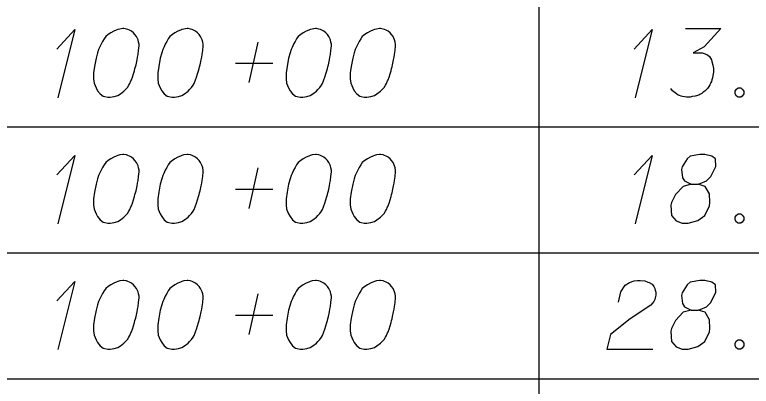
# Model space of a CAD drawing. Extents: x 2074207 to 2076812, y 516372 to 523312.
# Drawn here: x 2076345.6 to 2076397, y 519407.5 to 519433.5 of the extents above; entities that cross this region are included whole.
import ezdxf

# ---------------------------------------------------------------- set-up
doc = ezdxf.new("R2010")
doc.units = 0
doc.layers.add('Prop DirtTable_ Soil Test Results - Outline (Minor)', color=7, linetype='Continuous')
doc.layers.add('Prop DirtTable_ Soil Test Results - Tx (Sample Data)', color=7, linetype='Continuous')

msp = doc.modelspace()

# ---------------------------------------------------------------- linework, layer by layer
at = {"layer": 'Prop DirtTable_ Soil Test Results - Outline (Minor)'}
for p, q in [((2076382.2, 519434.413), (2076382.2, 519425.613)), ((2076260.609, 519425.613), (2076811.903, 519425.613)), ((2076260.609, 519425.613), (2076811.903, 519425.613)), ((2076382.2, 519425.613), (2076382.2, 519416.813)), ((2076260.609, 519416.813), (2076811.903, 519416.813)), ((2076260.609, 519416.813), (2076811.903, 519416.813)), ((2076382.2, 519416.813), (2076382.2, 519408.013)), ((2076260.609, 519408.013), (2076811.903, 519408.013)), ((2076260.609, 519408.013), (2076811.903, 519408.013)), ((2076382.2, 519408.013), (2076382.2, 519399.213))]:
    msp.add_line(p, q, dxfattribs=at)
at = {"layer": 'Prop DirtTable_ Soil Test Results - Tx (Sample Data)'}
for points in [[(2076348.54, 519431.055), (2076349.81, 519432.415), (2076348.611, 519427.653)], [(2076353.232, 519432.491), (2076353.162, 519432.491), (2076352.95, 519432.453), (2076352.809, 519432.415), (2076352.703, 519432.378), (2076352.527, 519432.302), (2076352.315, 519432.189), (2076352.139, 519432.075), (2076351.962, 519431.924), (2076351.856, 519431.773), (2076351.751, 519431.584), (2076351.645, 519431.395), (2076351.539, 519431.168), (2076351.468, 519431.017), (2076351.398, 519430.79), (2076351.292, 519430.412), (2076351.186, 519429.845), (2076351.116, 519429.392), (2076351.116, 519428.976), (2076351.151, 519428.674), (2076351.292, 519428.333), (2076351.398, 519428.144), (2076351.574, 519427.918), (2076351.786, 519427.767), (2076351.892, 519427.729), (2076352.103, 519427.691), (2076352.28, 519427.691), (2076352.562, 519427.729), (2076352.809, 519427.804), (2076352.985, 519427.918), (2076353.232, 519428.107), (2076353.338, 519428.22), (2076353.479, 519428.371), (2076353.585, 519428.522), (2076353.655, 519428.636), (2076353.726, 519428.825), (2076353.761, 519428.9), (2076353.832, 519429.089), (2076353.902, 519429.316), (2076353.973, 519429.543), (2076354.008, 519429.694), (2076354.043, 519429.807), (2076354.079, 519429.959), (2076354.149, 519430.299), (2076354.185, 519430.488), (2076354.22, 519430.677), (2076354.255, 519430.941), (2076354.29, 519431.281), (2076354.29, 519431.395), (2076354.255, 519431.546), (2076354.22, 519431.697), (2076354.114, 519431.924), (2076354.008, 519432.075), (2076353.902, 519432.189), (2076353.761, 519432.302), (2076353.62, 519432.378), (2076353.514, 519432.415), (2076353.409, 519432.453), (2076353.232, 519432.491)], [(2076357.712, 519432.491), (2076357.642, 519432.491), (2076357.43, 519432.453), (2076357.289, 519432.415), (2076357.183, 519432.378), (2076357.007, 519432.302), (2076356.795, 519432.189), (2076356.619, 519432.075), (2076356.442, 519431.924), (2076356.336, 519431.773), (2076356.231, 519431.584), (2076356.125, 519431.395), (2076356.019, 519431.168), (2076355.948, 519431.017), (2076355.878, 519430.79), (2076355.772, 519430.412), (2076355.666, 519429.845), (2076355.596, 519429.392), (2076355.596, 519428.976), (2076355.631, 519428.674), (2076355.772, 519428.333), (2076355.878, 519428.144), (2076356.054, 519427.918), (2076356.266, 519427.767), (2076356.372, 519427.729), (2076356.583, 519427.691), (2076356.76, 519427.691), (2076357.042, 519427.729), (2076357.289, 519427.804), (2076357.465, 519427.918), (2076357.712, 519428.107), (2076357.818, 519428.22), (2076357.959, 519428.371), (2076358.065, 519428.522), (2076358.135, 519428.636), (2076358.206, 519428.825), (2076358.241, 519428.9), (2076358.312, 519429.089), (2076358.382, 519429.316), (2076358.453, 519429.543), (2076358.488, 519429.694), (2076358.523, 519429.807), (2076358.559, 519429.959), (2076358.629, 519430.299), (2076358.665, 519430.488), (2076358.7, 519430.677), (2076358.735, 519430.941), (2076358.77, 519431.281), (2076358.77, 519431.395), (2076358.735, 519431.546), (2076358.7, 519431.697), (2076358.594, 519431.924), (2076358.488, 519432.075), (2076358.382, 519432.189), (2076358.241, 519432.302), (2076358.1, 519432.378), (2076357.994, 519432.415), (2076357.889, 519432.453), (2076357.712, 519432.491)], [(2076366.672, 519432.491), (2076366.602, 519432.491), (2076366.39, 519432.453), (2076366.249, 519432.415), (2076366.143, 519432.378), (2076365.967, 519432.302), (2076365.755, 519432.189), (2076365.579, 519432.075), (2076365.402, 519431.924), (2076365.296, 519431.773), (2076365.191, 519431.584), (2076365.085, 519431.395), (2076364.979, 519431.168), (2076364.908, 519431.017), (2076364.838, 519430.79), (2076364.732, 519430.412), (2076364.626, 519429.845), (2076364.556, 519429.392), (2076364.556, 519428.976), (2076364.591, 519428.674), (2076364.732, 519428.333), (2076364.838, 519428.144), (2076365.014, 519427.918), (2076365.226, 519427.767), (2076365.332, 519427.729), (2076365.543, 519427.691), (2076365.72, 519427.691), (2076366.002, 519427.729), (2076366.249, 519427.804), (2076366.425, 519427.918), (2076366.672, 519428.107), (2076366.778, 519428.22), (2076366.919, 519428.371), (2076367.025, 519428.522), (2076367.095, 519428.636), (2076367.166, 519428.825), (2076367.201, 519428.9), (2076367.272, 519429.089), (2076367.342, 519429.316), (2076367.413, 519429.543), (2076367.448, 519429.694), (2076367.483, 519429.807), (2076367.519, 519429.959), (2076367.589, 519430.299), (2076367.625, 519430.488), (2076367.66, 519430.677), (2076367.695, 519430.941), (2076367.73, 519431.281), (2076367.73, 519431.395), (2076367.695, 519431.546), (2076367.66, 519431.697), (2076367.554, 519431.924), (2076367.448, 519432.075), (2076367.342, 519432.189), (2076367.201, 519432.302), (2076367.06, 519432.378), (2076366.954, 519432.415), (2076366.849, 519432.453), (2076366.672, 519432.491)], [(2076371.152, 519432.491), (2076371.082, 519432.491), (2076370.87, 519432.453), (2076370.729, 519432.415), (2076370.623, 519432.378), (2076370.447, 519432.302), (2076370.235, 519432.189), (2076370.059, 519432.075), (2076369.882, 519431.924), (2076369.776, 519431.773), (2076369.671, 519431.584), (2076369.565, 519431.395), (2076369.459, 519431.168), (2076369.388, 519431.017), (2076369.318, 519430.79), (2076369.212, 519430.412), (2076369.106, 519429.845), (2076369.036, 519429.392), (2076369.036, 519428.976), (2076369.071, 519428.674), (2076369.212, 519428.333), (2076369.318, 519428.144), (2076369.494, 519427.918), (2076369.706, 519427.767), (2076369.812, 519427.729), (2076370.023, 519427.691), (2076370.2, 519427.691), (2076370.482, 519427.729), (2076370.729, 519427.804), (2076370.905, 519427.918), (2076371.152, 519428.107), (2076371.258, 519428.22), (2076371.399, 519428.371), (2076371.505, 519428.522), (2076371.575, 519428.636), (2076371.646, 519428.825), (2076371.681, 519428.9), (2076371.752, 519429.089), (2076371.822, 519429.316), (2076371.893, 519429.543), (2076371.928, 519429.694), (2076371.963, 519429.807), (2076371.999, 519429.959), (2076372.069, 519430.299), (2076372.105, 519430.488), (2076372.14, 519430.677), (2076372.175, 519430.941), (2076372.21, 519431.281), (2076372.21, 519431.395), (2076372.175, 519431.546), (2076372.14, 519431.697), (2076372.034, 519431.924), (2076371.928, 519432.075), (2076371.822, 519432.189), (2076371.681, 519432.302), (2076371.54, 519432.378), (2076371.434, 519432.415), (2076371.329, 519432.453), (2076371.152, 519432.491)], [(2076388.86, 519431.055), (2076390.13, 519432.415), (2076388.931, 519427.653)], [(2076392.459, 519432.491), (2076394.928, 519432.491), (2076393.764, 519431.206), (2076392.988, 519430.79), (2076393.623, 519430.79), (2076393.764, 519430.752), (2076393.834, 519430.715), (2076393.905, 519430.677), (2076393.975, 519430.639), (2076394.117, 519430.526), (2076394.187, 519430.412), (2076394.258, 519430.299), (2076394.293, 519430.185), (2076394.363, 519429.921), (2076394.399, 519429.694), (2076394.399, 519429.581), (2076394.399, 519429.43), (2076394.363, 519429.203), (2076394.328, 519429.052), (2076394.293, 519428.9), (2076394.258, 519428.787), (2076394.222, 519428.711), (2076394.187, 519428.636), (2076394.152, 519428.56), (2076394.081, 519428.447), (2076393.975, 519428.296), (2076393.87, 519428.182), (2076393.799, 519428.107), (2076393.693, 519428.031), (2076393.587, 519427.955), (2076393.446, 519427.88), (2076393.376, 519427.842), (2076393.129, 519427.767), (2076392.917, 519427.729), (2076392.776, 519427.691), (2076392.529, 519427.691), (2076392.247, 519427.729), (2076392.141, 519427.767), (2076392.035, 519427.804), (2076391.929, 519427.842), (2076391.824, 519427.918), (2076391.718, 519427.993), (2076391.541, 519428.144), (2076391.436, 519428.296)], [(2076361.98, 519428.711), (2076362.615, 519431.546)], [(2076361.028, 519430.072), (2076363.638, 519430.072)], [(2076396.127, 519428.333), (2076396.304, 519428.333), (2076396.409, 519428.258), (2076396.515, 519428.107), (2076396.515, 519427.918), (2076396.409, 519427.767), (2076396.304, 519427.691), (2076396.127, 519427.691), (2076396.021, 519427.767), (2076395.916, 519427.918), (2076395.916, 519428.107), (2076396.021, 519428.258), (2076396.127, 519428.333)], [(2076348.54, 519422.255), (2076349.81, 519423.615), (2076348.611, 519418.853)], [(2076353.232, 519423.691), (2076353.162, 519423.691), (2076352.95, 519423.653), (2076352.809, 519423.615), (2076352.703, 519423.578), (2076352.527, 519423.502), (2076352.315, 519423.389), (2076352.139, 519423.275), (2076351.962, 519423.124), (2076351.856, 519422.973), (2076351.751, 519422.784), (2076351.645, 519422.595), (2076351.539, 519422.368), (2076351.468, 519422.217), (2076351.398, 519421.99), (2076351.292, 519421.612), (2076351.186, 519421.045), (2076351.116, 519420.592), (2076351.116, 519420.176), (2076351.151, 519419.874), (2076351.292, 519419.533), (2076351.398, 519419.344), (2076351.574, 519419.118), (2076351.786, 519418.967), (2076351.892, 519418.929), (2076352.103, 519418.891), (2076352.28, 519418.891), (2076352.562, 519418.929), (2076352.809, 519419.004), (2076352.985, 519419.118), (2076353.232, 519419.307), (2076353.338, 519419.42), (2076353.479, 519419.571), (2076353.585, 519419.722), (2076353.655, 519419.836), (2076353.726, 519420.025), (2076353.761, 519420.1), (2076353.832, 519420.289), (2076353.902, 519420.516), (2076353.973, 519420.743), (2076354.008, 519420.894), (2076354.043, 519421.007), (2076354.079, 519421.159), (2076354.149, 519421.499), (2076354.185, 519421.688), (2076354.22, 519421.877), (2076354.255, 519422.141), (2076354.29, 519422.481), (2076354.29, 519422.595), (2076354.255, 519422.746), (2076354.22, 519422.897), (2076354.114, 519423.124), (2076354.008, 519423.275), (2076353.902, 519423.389), (2076353.761, 519423.502), (2076353.62, 519423.578), (2076353.514, 519423.615), (2076353.409, 519423.653), (2076353.232, 519423.691)], [(2076357.712, 519423.691), (2076357.642, 519423.691), (2076357.43, 519423.653), (2076357.289, 519423.615), (2076357.183, 519423.578), (2076357.007, 519423.502), (2076356.795, 519423.389), (2076356.619, 519423.275), (2076356.442, 519423.124), (2076356.336, 519422.973), (2076356.231, 519422.784), (2076356.125, 519422.595), (2076356.019, 519422.368), (2076355.948, 519422.217), (2076355.878, 519421.99), (2076355.772, 519421.612), (2076355.666, 519421.045), (2076355.596, 519420.592), (2076355.596, 519420.176), (2076355.631, 519419.874), (2076355.772, 519419.533), (2076355.878, 519419.344), (2076356.054, 519419.118), (2076356.266, 519418.967), (2076356.372, 519418.929), (2076356.583, 519418.891), (2076356.76, 519418.891), (2076357.042, 519418.929), (2076357.289, 519419.004), (2076357.465, 519419.118), (2076357.712, 519419.307), (2076357.818, 519419.42), (2076357.959, 519419.571), (2076358.065, 519419.722), (2076358.135, 519419.836), (2076358.206, 519420.025), (2076358.241, 519420.1), (2076358.312, 519420.289), (2076358.382, 519420.516), (2076358.453, 519420.743), (2076358.488, 519420.894), (2076358.523, 519421.007), (2076358.559, 519421.159), (2076358.629, 519421.499), (2076358.665, 519421.688), (2076358.7, 519421.877), (2076358.735, 519422.141), (2076358.77, 519422.481), (2076358.77, 519422.595), (2076358.735, 519422.746), (2076358.7, 519422.897), (2076358.594, 519423.124), (2076358.488, 519423.275), (2076358.382, 519423.389), (2076358.241, 519423.502), (2076358.1, 519423.578), (2076357.994, 519423.615), (2076357.889, 519423.653), (2076357.712, 519423.691)], [(2076366.672, 519423.691), (2076366.602, 519423.691), (2076366.39, 519423.653), (2076366.249, 519423.615), (2076366.143, 519423.578), (2076365.967, 519423.502), (2076365.755, 519423.389), (2076365.579, 519423.275), (2076365.402, 519423.124), (2076365.296, 519422.973), (2076365.191, 519422.784), (2076365.085, 519422.595), (2076364.979, 519422.368), (2076364.908, 519422.217), (2076364.838, 519421.99), (2076364.732, 519421.612), (2076364.626, 519421.045), (2076364.556, 519420.592), (2076364.556, 519420.176), (2076364.591, 519419.874), (2076364.732, 519419.533), (2076364.838, 519419.344), (2076365.014, 519419.118), (2076365.226, 519418.967), (2076365.332, 519418.929), (2076365.543, 519418.891), (2076365.72, 519418.891), (2076366.002, 519418.929), (2076366.249, 519419.004), (2076366.425, 519419.118), (2076366.672, 519419.307), (2076366.778, 519419.42), (2076366.919, 519419.571), (2076367.025, 519419.722), (2076367.095, 519419.836), (2076367.166, 519420.025), (2076367.201, 519420.1), (2076367.272, 519420.289), (2076367.342, 519420.516), (2076367.413, 519420.743), (2076367.448, 519420.894), (2076367.483, 519421.007), (2076367.519, 519421.159), (2076367.589, 519421.499), (2076367.625, 519421.688), (2076367.66, 519421.877), (2076367.695, 519422.141), (2076367.73, 519422.481), (2076367.73, 519422.595), (2076367.695, 519422.746), (2076367.66, 519422.897), (2076367.554, 519423.124), (2076367.448, 519423.275), (2076367.342, 519423.389), (2076367.201, 519423.502), (2076367.06, 519423.578), (2076366.954, 519423.615), (2076366.849, 519423.653), (2076366.672, 519423.691)], [(2076371.152, 519423.691), (2076371.082, 519423.691), (2076370.87, 519423.653), (2076370.729, 519423.615), (2076370.623, 519423.578), (2076370.447, 519423.502), (2076370.235, 519423.389), (2076370.059, 519423.275), (2076369.882, 519423.124), (2076369.776, 519422.973), (2076369.671, 519422.784), (2076369.565, 519422.595), (2076369.459, 519422.368), (2076369.388, 519422.217), (2076369.318, 519421.99), (2076369.212, 519421.612), (2076369.106, 519421.045), (2076369.036, 519420.592), (2076369.036, 519420.176), (2076369.071, 519419.874), (2076369.212, 519419.533), (2076369.318, 519419.344), (2076369.494, 519419.118), (2076369.706, 519418.967), (2076369.812, 519418.929), (2076370.023, 519418.891), (2076370.2, 519418.891), (2076370.482, 519418.929), (2076370.729, 519419.004), (2076370.905, 519419.118), (2076371.152, 519419.307), (2076371.258, 519419.42), (2076371.399, 519419.571), (2076371.505, 519419.722), (2076371.575, 519419.836), (2076371.646, 519420.025), (2076371.681, 519420.1), (2076371.752, 519420.289), (2076371.822, 519420.516), (2076371.893, 519420.743), (2076371.928, 519420.894), (2076371.963, 519421.007), (2076371.999, 519421.159), (2076372.069, 519421.499), (2076372.105, 519421.688), (2076372.14, 519421.877), (2076372.175, 519422.141), (2076372.21, 519422.481), (2076372.21, 519422.595), (2076372.175, 519422.746), (2076372.14, 519422.897), (2076372.034, 519423.124), (2076371.928, 519423.275), (2076371.822, 519423.389), (2076371.681, 519423.502), (2076371.54, 519423.578), (2076371.434, 519423.615), (2076371.329, 519423.653), (2076371.152, 519423.691)], [(2076388.86, 519422.255), (2076390.13, 519423.615), (2076388.931, 519418.853)], [(2076392.847, 519421.612), (2076393.34, 519421.612), (2076393.482, 519421.65), (2076393.905, 519421.839), (2076394.222, 519422.141), (2076394.575, 519422.859), (2076394.54, 519423.389), (2076394.293, 519423.578), (2076393.799, 519423.691), (2076393.446, 519423.691), (2076392.776, 519423.578), (2076392.564, 519423.389), (2076392.212, 519422.822), (2076392.176, 519422.633), (2076392.247, 519422.066), (2076392.388, 519421.839), (2076392.847, 519421.612), (2076392.282, 519421.461), (2076391.753, 519420.894), (2076391.471, 519420.327), (2076391.436, 519420.138), (2076391.471, 519419.42), (2076391.788, 519419.042), (2076392.212, 519418.891), (2076392.635, 519418.891), (2076393.305, 519419.08), (2076393.799, 519419.42), (2076394.117, 519420.1), (2076394.152, 519420.327), (2076394.117, 519420.932), (2076393.834, 519421.461), (2076393.34, 519421.612)], [(2076361.98, 519419.911), (2076362.615, 519422.746)], [(2076361.028, 519421.272), (2076363.638, 519421.272)], [(2076396.127, 519419.533), (2076396.304, 519419.533), (2076396.409, 519419.458), (2076396.515, 519419.307), (2076396.515, 519419.118), (2076396.409, 519418.967), (2076396.304, 519418.891), (2076396.127, 519418.891), (2076396.021, 519418.967), (2076395.916, 519419.118), (2076395.916, 519419.307), (2076396.021, 519419.458), (2076396.127, 519419.533)], [(2076348.54, 519413.455), (2076349.81, 519414.815), (2076348.611, 519410.053)], [(2076353.232, 519414.891), (2076353.162, 519414.891), (2076352.95, 519414.853), (2076352.809, 519414.815), (2076352.703, 519414.778), (2076352.527, 519414.702), (2076352.315, 519414.589), (2076352.139, 519414.475), (2076351.962, 519414.324), (2076351.856, 519414.173), (2076351.751, 519413.984), (2076351.645, 519413.795), (2076351.539, 519413.568), (2076351.468, 519413.417), (2076351.398, 519413.19), (2076351.292, 519412.812), (2076351.186, 519412.245), (2076351.116, 519411.792), (2076351.116, 519411.376), (2076351.151, 519411.074), (2076351.292, 519410.733), (2076351.398, 519410.544), (2076351.574, 519410.318), (2076351.786, 519410.167), (2076351.892, 519410.129), (2076352.103, 519410.091), (2076352.28, 519410.091), (2076352.562, 519410.129), (2076352.809, 519410.204), (2076352.985, 519410.318), (2076353.232, 519410.507), (2076353.338, 519410.62), (2076353.479, 519410.771), (2076353.585, 519410.922), (2076353.655, 519411.036), (2076353.726, 519411.225), (2076353.761, 519411.3), (2076353.832, 519411.489), (2076353.902, 519411.716), (2076353.973, 519411.943), (2076354.008, 519412.094), (2076354.043, 519412.207), (2076354.079, 519412.359), (2076354.149, 519412.699), (2076354.185, 519412.888), (2076354.22, 519413.077), (2076354.255, 519413.341), (2076354.29, 519413.681), (2076354.29, 519413.795), (2076354.255, 519413.946), (2076354.22, 519414.097), (2076354.114, 519414.324), (2076354.008, 519414.475), (2076353.902, 519414.589), (2076353.761, 519414.702), (2076353.62, 519414.778), (2076353.514, 519414.815), (2076353.409, 519414.853), (2076353.232, 519414.891)], [(2076357.712, 519414.891), (2076357.642, 519414.891), (2076357.43, 519414.853), (2076357.289, 519414.815), (2076357.183, 519414.778), (2076357.007, 519414.702), (2076356.795, 519414.589), (2076356.619, 519414.475), (2076356.442, 519414.324), (2076356.336, 519414.173), (2076356.231, 519413.984), (2076356.125, 519413.795), (2076356.019, 519413.568), (2076355.948, 519413.417), (2076355.878, 519413.19), (2076355.772, 519412.812), (2076355.666, 519412.245), (2076355.596, 519411.792), (2076355.596, 519411.376), (2076355.631, 519411.074), (2076355.772, 519410.733), (2076355.878, 519410.544), (2076356.054, 519410.318), (2076356.266, 519410.167), (2076356.372, 519410.129), (2076356.583, 519410.091), (2076356.76, 519410.091), (2076357.042, 519410.129), (2076357.289, 519410.204), (2076357.465, 519410.318), (2076357.712, 519410.507), (2076357.818, 519410.62), (2076357.959, 519410.771), (2076358.065, 519410.922), (2076358.135, 519411.036), (2076358.206, 519411.225), (2076358.241, 519411.3), (2076358.312, 519411.489), (2076358.382, 519411.716), (2076358.453, 519411.943), (2076358.488, 519412.094), (2076358.523, 519412.207), (2076358.559, 519412.359), (2076358.629, 519412.699), (2076358.665, 519412.888), (2076358.7, 519413.077), (2076358.735, 519413.341), (2076358.77, 519413.681), (2076358.77, 519413.795), (2076358.735, 519413.946), (2076358.7, 519414.097), (2076358.594, 519414.324), (2076358.488, 519414.475), (2076358.382, 519414.589), (2076358.241, 519414.702), (2076358.1, 519414.778), (2076357.994, 519414.815), (2076357.889, 519414.853), (2076357.712, 519414.891)], [(2076366.672, 519414.891), (2076366.602, 519414.891), (2076366.39, 519414.853), (2076366.249, 519414.815), (2076366.143, 519414.778), (2076365.967, 519414.702), (2076365.755, 519414.589), (2076365.579, 519414.475), (2076365.402, 519414.324), (2076365.296, 519414.173), (2076365.191, 519413.984), (2076365.085, 519413.795), (2076364.979, 519413.568), (2076364.908, 519413.417), (2076364.838, 519413.19), (2076364.732, 519412.812), (2076364.626, 519412.245), (2076364.556, 519411.792), (2076364.556, 519411.376), (2076364.591, 519411.074), (2076364.732, 519410.733), (2076364.838, 519410.544), (2076365.014, 519410.318), (2076365.226, 519410.167), (2076365.332, 519410.129), (2076365.543, 519410.091), (2076365.72, 519410.091), (2076366.002, 519410.129), (2076366.249, 519410.204), (2076366.425, 519410.318), (2076366.672, 519410.507), (2076366.778, 519410.62), (2076366.919, 519410.771), (2076367.025, 519410.922), (2076367.095, 519411.036), (2076367.166, 519411.225), (2076367.201, 519411.3), (2076367.272, 519411.489), (2076367.342, 519411.716), (2076367.413, 519411.943), (2076367.448, 519412.094), (2076367.483, 519412.207), (2076367.519, 519412.359), (2076367.589, 519412.699), (2076367.625, 519412.888), (2076367.66, 519413.077), (2076367.695, 519413.341), (2076367.73, 519413.681), (2076367.73, 519413.795), (2076367.695, 519413.946), (2076367.66, 519414.097), (2076367.554, 519414.324), (2076367.448, 519414.475), (2076367.342, 519414.589), (2076367.201, 519414.702), (2076367.06, 519414.778), (2076366.954, 519414.815), (2076366.849, 519414.853), (2076366.672, 519414.891)], [(2076371.152, 519414.891), (2076371.082, 519414.891), (2076370.87, 519414.853), (2076370.729, 519414.815), (2076370.623, 519414.778), (2076370.447, 519414.702), (2076370.235, 519414.589), (2076370.059, 519414.475), (2076369.882, 519414.324), (2076369.776, 519414.173), (2076369.671, 519413.984), (2076369.565, 519413.795), (2076369.459, 519413.568), (2076369.388, 519413.417), (2076369.318, 519413.19), (2076369.212, 519412.812), (2076369.106, 519412.245), (2076369.036, 519411.792), (2076369.036, 519411.376), (2076369.071, 519411.074), (2076369.212, 519410.733), (2076369.318, 519410.544), (2076369.494, 519410.318), (2076369.706, 519410.167), (2076369.812, 519410.129), (2076370.023, 519410.091), (2076370.2, 519410.091), (2076370.482, 519410.129), (2076370.729, 519410.204), (2076370.905, 519410.318), (2076371.152, 519410.507), (2076371.258, 519410.62), (2076371.399, 519410.771), (2076371.505, 519410.922), (2076371.575, 519411.036), (2076371.646, 519411.225), (2076371.681, 519411.3), (2076371.752, 519411.489), (2076371.822, 519411.716), (2076371.893, 519411.943), (2076371.928, 519412.094), (2076371.963, 519412.207), (2076371.999, 519412.359), (2076372.069, 519412.699), (2076372.105, 519412.888), (2076372.14, 519413.077), (2076372.175, 519413.341), (2076372.21, 519413.681), (2076372.21, 519413.795), (2076372.175, 519413.946), (2076372.14, 519414.097), (2076372.034, 519414.324), (2076371.928, 519414.475), (2076371.822, 519414.589), (2076371.681, 519414.702), (2076371.54, 519414.778), (2076371.434, 519414.815), (2076371.329, 519414.853), (2076371.152, 519414.891)], [(2076387.767, 519413.379), (2076387.943, 519414.097), (2076388.226, 519414.551), (2076388.543, 519414.74), (2076388.86, 519414.853), (2076389.107, 519414.891), (2076389.284, 519414.891), (2076389.601, 519414.853), (2076389.813, 519414.778), (2076389.919, 519414.74), (2076390.13, 519414.626), (2076390.236, 519414.475), (2076390.307, 519414.324), (2076390.342, 519414.211), (2076390.377, 519414.059), (2076390.377, 519413.87), (2076390.342, 519413.681), (2076390.307, 519413.568), (2076390.236, 519413.417), (2076390.13, 519413.266), (2076390.025, 519413.152), (2076388.578, 519412.207), (2076387.203, 519411.111), (2076386.956, 519410.091), (2076390.166, 519410.091)], [(2076392.847, 519412.812), (2076393.34, 519412.812), (2076393.482, 519412.85), (2076393.905, 519413.039), (2076394.222, 519413.341), (2076394.575, 519414.059), (2076394.54, 519414.589), (2076394.293, 519414.778), (2076393.799, 519414.891), (2076393.446, 519414.891), (2076392.776, 519414.778), (2076392.564, 519414.589), (2076392.212, 519414.022), (2076392.176, 519413.833), (2076392.247, 519413.266), (2076392.388, 519413.039), (2076392.847, 519412.812), (2076392.282, 519412.661), (2076391.753, 519412.094), (2076391.471, 519411.527), (2076391.436, 519411.338), (2076391.471, 519410.62), (2076391.788, 519410.242), (2076392.212, 519410.091), (2076392.635, 519410.091), (2076393.305, 519410.28), (2076393.799, 519410.62), (2076394.117, 519411.3), (2076394.152, 519411.527), (2076394.117, 519412.132), (2076393.834, 519412.661), (2076393.34, 519412.812)], [(2076361.98, 519411.111), (2076362.615, 519413.946)], [(2076361.028, 519412.472), (2076363.638, 519412.472)], [(2076396.127, 519410.733), (2076396.304, 519410.733), (2076396.409, 519410.658), (2076396.515, 519410.507), (2076396.515, 519410.318), (2076396.409, 519410.167), (2076396.304, 519410.091), (2076396.127, 519410.091), (2076396.021, 519410.167), (2076395.916, 519410.318), (2076395.916, 519410.507), (2076396.021, 519410.658), (2076396.127, 519410.733)]]:
    msp.add_lwpolyline(points, dxfattribs=at)

doc.saveas('drawing.dxf')
